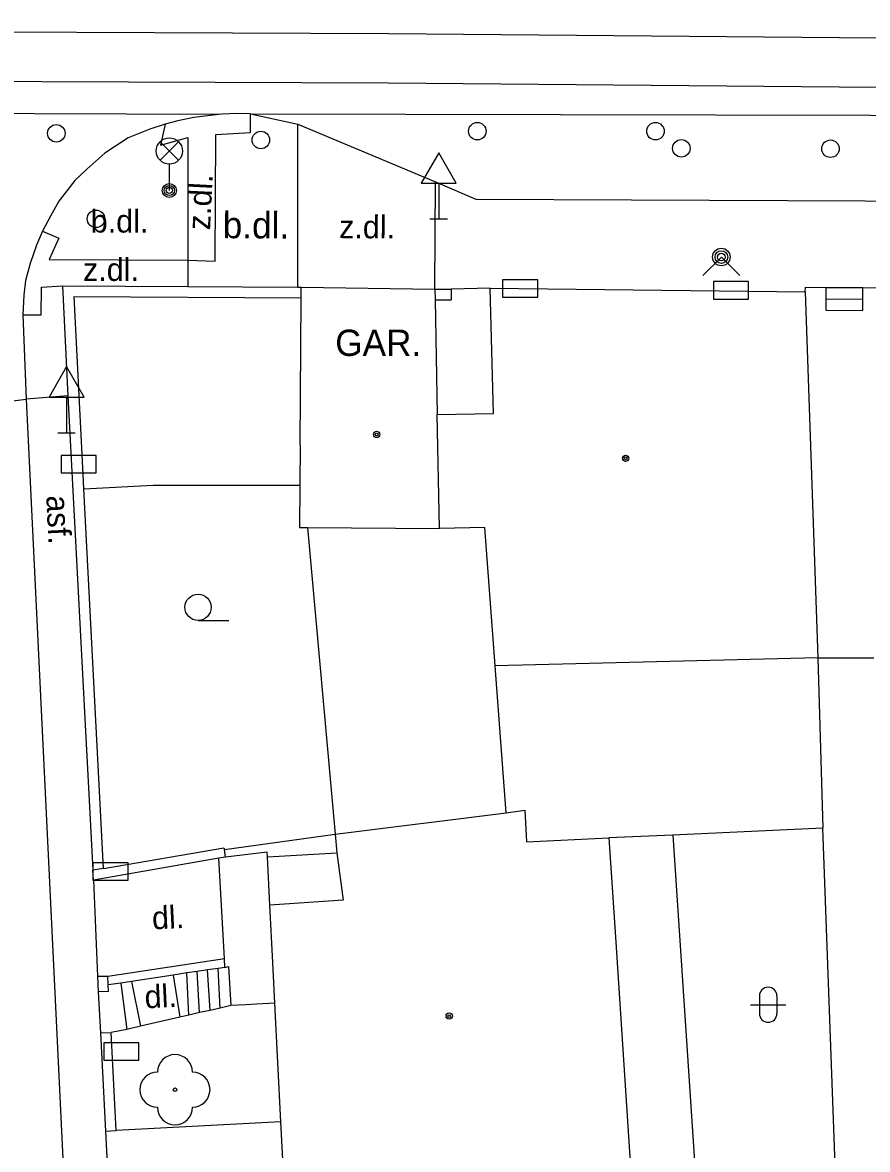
# Model space of a CAD drawing. Extents: x -596229 to -595156, y -1161237 to -1159376.
# Drawn here: x -595217.79 to -595193.69, y -1161064.1 to -1161031.96 of the extents above; entities that cross this region are included whole.
import ezdxf

# ---------------------------------------------------------------- set-up
doc = ezdxf.new("R2010")
doc.units = 0
for name, color, linetype in [('DOP - kresba z DSPS bez souradnic', 7, 'Continuous'), ('DOP - rozhrani ploch obecne', 7, 'Continuous'), ('Level 22', 7, 'Continuous'), ('Level 24', 7, 'Continuous'), ('Level 28', 7, 'Continuous'), ('Level 31', 7, 'Continuous'), ('Level 33', 7, 'Continuous'), ('Level 34', 7, 'Continuous'), ('Level 36', 7, 'Continuous'), ('Level 39', 7, 'Continuous'), ('Specificka linie pasportu komunikaci', 7, 'Continuous'), ('TM - budovy zdene_ betonove - NP', 7, 'Continuous'), ('TM - budovy zdene_ betonove - VP', 7, 'Continuous'), ('TM - komunikace - VP', 7, 'Continuous'), ('TM - letecke snimky - pomocna linie', 7, 'Continuous'), ('TM - MHD - osa koleji', 7, 'Continuous'), ('TM - plot drateny_ kovovy - VP', 7, 'Continuous'), ('TM - plot dreveny - VP', 7, 'Continuous'), ('TM - podezdivka plotu - VP', 7, 'Continuous'), ('TM - popis objektu', 7, 'Continuous'), ('TM - popis povrchu', 7, 'Continuous'), ('TM - rozhrani mezi zpev. plochami mezi sebou - VP', 7, 'Continuous'), ('TM - rozhrani ploch obecne - VN', 7, 'Continuous'), ('TM - rozhrani ploch obecne - VP', 7, 'Continuous'), ('TM - schody - NP', 7, 'Continuous'), ('TM - schody - VP', 7, 'Continuous'), ('TM - vjezd na pozemek', 7, 'Continuous'), ('TM - zed operna - VP', 7, 'Continuous')]:
    doc.layers.add(name, color=color, linetype=linetype)

msp = doc.modelspace()

# ---------------------------------------------------------------- linework, layer by layer
at = {"layer": 'DOP - kresba z DSPS bez souradnic'}
msp.add_lwpolyline([(-595199.24, -1161055.14), (-595198.56, -1161065.45)], dxfattribs=at)
at = {"layer": 'DOP - rozhrani ploch obecne'}
for points in [[(-595195.11, -1161050.08), (-595194.97, -1161054.94)], [(-595204, -1161054.5), (-595204.31, -1161050.31)], [(-595194.97, -1161054.94), (-595199.24, -1161055.14)], [(-595194.6, -1161065.07), (-595194.97, -1161054.94)], [(-595199.24, -1161055.14), (-595201.07, -1161055.22)]]:
    msp.add_lwpolyline(points, dxfattribs=at)
at = {"layer": 'Level 22'}
msp.add_circle((-595213.44, -1161062.4), 0.05, dxfattribs=at)
for centre, start, end in [((-595213.44, -1161061.9), 0, 180), ((-595213.94, -1161062.4), 90, 270), ((-595212.94, -1161062.4), 270, 90), ((-595213.44, -1161062.9), 180, 0)]:
    msp.add_arc(centre, 0.5, start, end, dxfattribs=at)
at = {"layer": 'Level 24'}
for points in [[(-595204.097, -1161039.798), (-595203.097, -1161039.798), (-595203.097, -1161039.298), (-595204.097, -1161039.298)], [(-595198.088, -1161039.849), (-595197.088, -1161039.849), (-595197.088, -1161039.349), (-595198.088, -1161039.349)], [(-595216.687, -1161044.808), (-595215.687, -1161044.808), (-595215.687, -1161044.308), (-595216.687, -1161044.308)], [(-595215.777, -1161056.428), (-595214.777, -1161056.428), (-595214.777, -1161055.928), (-595215.777, -1161055.928)], [(-595215.468, -1161061.559), (-595214.468, -1161061.559), (-595214.468, -1161061.059), (-595215.468, -1161061.059)]]:
    msp.add_lwpolyline(points, close=True, dxfattribs=at)
at = {"layer": 'Level 28'}
for centre in [(-595216.82, -1161035.12), (-595204.82, -1161035.06), (-595199.74, -1161035.06), (-595210.99, -1161035.31), (-595199, -1161035.55), (-595194.75, -1161035.56)]:
    msp.add_circle(centre, 0.25, dxfattribs=at)
at = {"layer": 'Level 31'}
msp.add_lwpolyline([(-595198.39, -1161039.18), (-595197.86, -1161038.65), (-595197.33, -1161039.18)], dxfattribs=at)
for centre, radius in [((-595215.69, -1161037.56), 0.25), ((-595197.86, -1161038.65), 0.25), ((-595197.86, -1161038.65), 0.18), ((-595197.86, -1161038.65), 0.11)]:
    msp.add_circle(centre, radius, dxfattribs=at)
at = {"layer": 'Level 33'}
for p, q in [((-595213.865, -1161035.89), (-595213.335, -1161035.36)), ((-595213.865, -1161035.36), (-595213.335, -1161035.89)), ((-595213.6, -1161036), (-595213.6, -1161036.75))]:
    msp.add_line(p, q, dxfattribs=at)
for centre, radius in [((-595213.6, -1161035.625), 0.375), ((-595213.6, -1161036.75), 0.2), ((-595213.6, -1161036.75), 0.145), ((-595213.6, -1161036.75), 0.0876)]:
    msp.add_circle(centre, radius, dxfattribs=at)
at = {"layer": 'Level 34'}
for p, q in [((-595205.92, -1161036.542), (-595205.92, -1161037.56)), ((-595206.17, -1161037.56), (-595205.67, -1161037.56)), ((-595216.53, -1161042.642), (-595216.53, -1161043.66)), ((-595216.78, -1161043.66), (-595216.28, -1161043.66))]:
    msp.add_line(p, q, dxfattribs=at)
for points in [[(-595206.42, -1161036.542), (-595205.42, -1161036.542), (-595205.92, -1161035.676)], [(-595217.03, -1161042.642), (-595216.03, -1161042.642), (-595216.53, -1161041.776)]]:
    msp.add_lwpolyline(points, close=True, dxfattribs=at)
at = {"layer": 'Level 36'}
for p, q in [((-595212.78, -1161049.015), (-595211.905, -1161049.015)), ((-595196.776, -1161059.726), (-595196.776, -1161060.226)), ((-595196.276, -1161059.726), (-595196.276, -1161060.226)), ((-595197.026, -1161059.976), (-595196.026, -1161059.976))]:
    msp.add_line(p, q, dxfattribs=at)
msp.add_circle((-595212.78, -1161048.64), 0.375, dxfattribs=at)
for centre, start, end in [((-595196.526, -1161059.726), 0, 180), ((-595196.526, -1161060.226), 180, 0)]:
    msp.add_arc(centre, 0.25, start, end, dxfattribs=at)
at = {"layer": 'Level 39'}
for centre, radius in [((-595207.69, -1161043.71), 0.09), ((-595207.69, -1161043.71), 0.0398), ((-595200.59, -1161044.39), 0.09), ((-595200.59, -1161044.39), 0.0398), ((-595205.62, -1161060.3), 0.09), ((-595205.62, -1161060.3), 0.0398)]:
    msp.add_circle(centre, radius, dxfattribs=at)
at = {"layer": 'Specificka linie pasportu komunikaci'}
for points in [[(-595332.84, -1161033.05), (-595330.83, -1161033.09), (-595324.98, -1161033.2), (-595287.02, -1161033.37), (-595261.67, -1161033.47), (-595207.36, -1161033.68), (-595176.29, -1161033.96), (-595166.09, -1161034.45), (-595158.23, -1161034.574)], [(-595212.19, -1161034.58), (-595227.97, -1161034.53)], [(-595222.79, -1161043.34), (-595217.68, -1161042.7)], [(-595216.04, -1161045.26), (-595214.06, -1161045.16), (-595209.88, -1161045.16)], [(-595209.66, -1161046.36), (-595208.87, -1161055.11)], [(-595208.87, -1161055.11), (-595208.82, -1161055.64)], [(-595210.8, -1161055.76), (-595208.82, -1161055.64)], [(-595208.82, -1161055.64), (-595208.64, -1161056.99), (-595210.73, -1161057.14)]]:
    msp.add_lwpolyline(points, dxfattribs=at)
at = {"layer": 'TM - budovy zdene_ betonove - NP'}
for points in [[(-595194.88, -1161039.52), (-595194.88, -1161039.84)], [(-595193.83, -1161039.85), (-595193.83, -1161039.52)], [(-595194.88, -1161039.84), (-595194.88, -1161040.16)], [(-595193.83, -1161040.17), (-595193.83, -1161039.85)], [(-595194.88, -1161040.16), (-595193.83, -1161040.17)]]:
    msp.add_lwpolyline(points, dxfattribs=at)
at = {"layer": 'TM - budovy zdene_ betonove - VP'}
for points in [[(-595209.84, -1161039.81), (-595209.84, -1161039.51)], [(-595209.84, -1161039.51), (-595206.03, -1161039.57)], [(-595195.47, -1161039.64), (-595195.46, -1161039.51)], [(-595195.46, -1161039.51), (-595194.88, -1161039.52)], [(-595194.88, -1161039.52), (-595193.83, -1161039.52)], [(-595193.83, -1161039.52), (-595189.3, -1161039.55)], [(-595209.87, -1161044.01), (-595209.84, -1161039.81)], [(-595206.03, -1161039.57), (-595206.02, -1161039.87)], [(-595204.36, -1161043.11), (-595204.45, -1161039.54)], [(-595204.45, -1161039.54), (-595195.47, -1161039.64)], [(-595195.47, -1161039.64), (-595195.11, -1161050.08)], [(-595206.02, -1161039.87), (-595205.96, -1161043.14)], [(-595205.96, -1161043.14), (-595204.36, -1161043.11)], [(-595205.9, -1161046.39), (-595205.96, -1161043.14)], [(-595209.87, -1161044.01), (-595209.88, -1161045.16)], [(-595209.88, -1161045.16), (-595209.89, -1161046.36)], [(-595209.89, -1161046.36), (-595209.66, -1161046.36)], [(-595209.66, -1161046.36), (-595205.9, -1161046.39)], [(-595204.6, -1161046.36), (-595205.9, -1161046.39)], [(-595204.31, -1161050.31), (-595204.6, -1161046.36)], [(-595195.11, -1161050.08), (-595204.31, -1161050.31)], [(-595208.87, -1161055.11), (-595204, -1161054.5)], [(-595204, -1161054.5), (-595203.46, -1161054.43)], [(-595203.46, -1161054.43), (-595203.42, -1161055.33)], [(-595212.03, -1161055.55), (-595208.87, -1161055.11)], [(-595203.42, -1161055.33), (-595201.07, -1161055.22)], [(-595201.07, -1161055.22), (-595200.88, -1161058.05)], [(-595212, -1161055.77), (-595212.03, -1161055.55)], [(-595210.81, -1161055.62), (-595212, -1161055.77)], [(-595210.8, -1161055.76), (-595210.81, -1161055.62)], [(-595210.73, -1161057.14), (-595210.8, -1161055.76)], [(-595210.65, -1161058.77), (-595210.73, -1161057.14)], [(-595200.88, -1161058.05), (-595200.38, -1161065.63)], [(-595210.59, -1161059.93), (-595210.65, -1161058.77)], [(-595210.42, -1161063.32), (-595210.59, -1161059.93)], [(-595210.25, -1161066.58), (-595210.42, -1161063.32)]]:
    msp.add_lwpolyline(points, dxfattribs=at)
at = {"layer": 'TM - komunikace - VP'}
for points in [[(-595212.19, -1161034.58), (-595212.9, -1161034.67), (-595213.36, -1161034.76), (-595213.72, -1161034.86)], [(-595211.29, -1161034.56), (-595211.68, -1161034.55), (-595212.09, -1161034.57), (-595212.19, -1161034.58)], [(-595211.29, -1161034.56), (-595209.94, -1161034.86)], [(-595213.72, -1161034.86), (-595214.16, -1161035), (-595214.77, -1161035.25), (-595215.44, -1161035.69), (-595215.95, -1161036.14), (-595216.29, -1161036.47), (-595216.75, -1161037.06), (-595216.99, -1161037.48), (-595217.22, -1161037.91)], [(-595209.94, -1161034.86), (-595206.01, -1161036.5)], [(-595206.01, -1161036.5), (-595204.86, -1161037)], [(-595204.86, -1161037), (-595171.55, -1161037.14)], [(-595217.22, -1161037.91), (-595217.39, -1161038.31), (-595217.57, -1161038.83), (-595217.7, -1161039.32), (-595217.75, -1161039.74), (-595217.78, -1161040.3)], [(-595217.78, -1161040.3), (-595217.68, -1161042.7)], [(-595217.68, -1161042.7), (-595210.85, -1161184.31)]]:
    msp.add_lwpolyline(points, dxfattribs=at)
at = {"layer": 'TM - letecke snimky - pomocna linie'}
msp.add_lwpolyline([(-595195.11, -1161050.08), (-595193.51, -1161050.08)], dxfattribs=at)
at = {"layer": 'TM - MHD - osa koleji'}
for points in [[(-595287.01, -1161031.96), (-595273.36, -1161032.02), (-595258.8, -1161032.07), (-595242.33, -1161032.14), (-595225.14, -1161032.2), (-595207.35, -1161032.27)], [(-595207.35, -1161032.27), (-595176.28, -1161032.55)]]:
    msp.add_lwpolyline(points, dxfattribs=at)
at = {"layer": 'TM - plot drateny_ kovovy - VP'}
for points in [[(-595216.31, -1161039.77), (-595209.84, -1161039.81)], [(-595206.02, -1161039.87), (-595205.56, -1161039.87)]]:
    msp.add_lwpolyline(points, dxfattribs=at)
at = {"layer": 'TM - plot dreveny - VP'}
for points in [[(-595216.06, -1161044.85), (-595216.31, -1161039.77)], [(-595216.04, -1161045.26), (-595216.06, -1161044.85)], [(-595215.48, -1161056.09), (-595216.04, -1161045.26)], [(-595215.48, -1161056.09), (-595212.05, -1161055.5), (-595212.03, -1161055.55)], [(-595215.48, -1161056.09), (-595215.78, -1161056.14)], [(-595215.34, -1161059.41), (-595215.35, -1161059.16)], [(-595215.33, -1161059.6), (-595215.34, -1161059.41)], [(-595215.12, -1161063.56), (-595215.26, -1161060.77)]]:
    msp.add_lwpolyline(points, dxfattribs=at)
at = {"layer": 'TM - podezdivka plotu - VP'}
for points in [[(-595216.65, -1161039.47), (-595213.07, -1161039.49)], [(-595216.65, -1161039.47), (-595216.49, -1161042.61)], [(-595213.07, -1161039.49), (-595209.94, -1161039.51)], [(-595209.94, -1161039.51), (-595209.84, -1161039.51)], [(-595206.03, -1161039.57), (-595205.56, -1161039.57)], [(-595205.56, -1161039.57), (-595205.56, -1161039.87)], [(-595216.49, -1161042.61), (-595215.78, -1161056.14)], [(-595212.19, -1161055.8), (-595215.76, -1161056.42)], [(-595212, -1161055.77), (-595212.19, -1161055.8)], [(-595215.76, -1161056.42), (-595215.78, -1161056.14)], [(-595215.35, -1161059.16), (-595212.03, -1161058.66)], [(-595212.02, -1161058.91), (-595212.03, -1161058.66)], [(-595215.65, -1161059.16), (-595215.35, -1161059.16)], [(-595215.65, -1161059.16), (-595215.63, -1161059.61)], [(-595215.33, -1161059.6), (-595215.63, -1161059.61)], [(-595215.56, -1161060.78), (-595215.26, -1161060.77)], [(-595215.56, -1161060.78), (-595215.42, -1161063.58)], [(-595215.42, -1161063.58), (-595215.12, -1161063.56)]]:
    msp.add_lwpolyline(points, dxfattribs=at)
at = {"layer": 'TM - rozhrani mezi zpev. plochami mezi sebou - VP'}
for points in [[(-595213.07, -1161038.74), (-595212.29, -1161038.77), (-595212.27, -1161035.15), (-595211.29, -1161035.1), (-595211.29, -1161034.56)], [(-595211.29, -1161034.56), (-595158.23, -1161034.674)], [(-595213.72, -1161034.86), (-595213.85, -1161035.46), (-595213.07, -1161035.24), (-595213.07, -1161038.74)], [(-595209.94, -1161039.51), (-595209.94, -1161034.86)], [(-595206.03, -1161039.57), (-595206.01, -1161036.5)], [(-595217.22, -1161037.91), (-595216.75, -1161038.11), (-595217.03, -1161038.72), (-595213.07, -1161038.74)], [(-595213.07, -1161038.74), (-595213.07, -1161039.49)], [(-595217.78, -1161040.3), (-595217.25, -1161040.3), (-595217.24, -1161039.51), (-595216.65, -1161039.47)], [(-595216.49, -1161042.61), (-595217.68, -1161042.7)]]:
    msp.add_lwpolyline(points, dxfattribs=at)
at = {"layer": 'TM - rozhrani ploch obecne - VN'}
msp.add_lwpolyline([(-595210.59, -1161059.93), (-595211.11, -1161059.96), (-595211.41, -1161059.98), (-595211.85, -1161060)], dxfattribs=at)
at = {"layer": 'TM - rozhrani ploch obecne - VP'}
for points in [[(-595212.03, -1161058.66), (-595212.19, -1161055.8)], [(-595213.49, -1161059.13), (-595213.3, -1161060.33)], [(-595212.02, -1161058.91), (-595211.91, -1161058.89), (-595211.85, -1161060)], [(-595214.98, -1161059.36), (-595214.81, -1161060.68)], [(-595214.68, -1161059.31), (-595214.42, -1161060.59)], [(-595211.85, -1161060), (-595212.15, -1161060.07), (-595212.44, -1161060.14), (-595212.74, -1161060.2), (-595213.04, -1161060.27), (-595213.3, -1161060.33)], [(-595213.3, -1161060.33), (-595214.42, -1161060.59)], [(-595214.81, -1161060.68), (-595215.26, -1161060.77)], [(-595214.42, -1161060.59), (-595214.81, -1161060.68)], [(-595210.42, -1161063.32), (-595215.12, -1161063.56)]]:
    msp.add_lwpolyline(points, dxfattribs=at)
at = {"layer": 'TM - schody - NP'}
msp.add_lwpolyline([(-595194.88, -1161039.84), (-595193.83, -1161039.85)], dxfattribs=at)
at = {"layer": 'TM - schody - VP'}
for points in [[(-595213.04, -1161060.27), (-595213.1, -1161059.07)], [(-595212.74, -1161060.2), (-595212.81, -1161059.03)], [(-595212.44, -1161060.14), (-595212.51, -1161058.98)], [(-595212.15, -1161060.07), (-595212.21, -1161058.94)]]:
    msp.add_lwpolyline(points, dxfattribs=at)
at = {"layer": 'TM - vjezd na pozemek'}
for points in [[(-595204.45, -1161039.54), (-595205.56, -1161039.57)], [(-595215.76, -1161056.42), (-595215.65, -1161059.16)], [(-595215.63, -1161059.61), (-595215.56, -1161060.78)], [(-595215.42, -1161063.58), (-595215.27, -1161066.58)]]:
    msp.add_lwpolyline(points, dxfattribs=at)
at = {"layer": 'TM - zed operna - VP'}
for points in [[(-595213.49, -1161059.13), (-595214.68, -1161059.31)], [(-595212.02, -1161058.91), (-595212.21, -1161058.94), (-595212.51, -1161058.98), (-595212.81, -1161059.03), (-595213.1, -1161059.07), (-595213.49, -1161059.13)], [(-595214.98, -1161059.36), (-595215.34, -1161059.41)], [(-595214.68, -1161059.31), (-595214.98, -1161059.36)]]:
    msp.add_lwpolyline(points, dxfattribs=at)

# ---------------------------------------------------------------- texts
at = {"layer": 'TM - popis objektu'}
msp.add_text('GAR.', height=0.75, dxfattribs=at).set_placement((-595208.87, -1161041.47))
at = {"layer": 'TM - popis povrchu'}
for s, height, rotation, p in [('z.dl.', 0.65, 87.16, (-595212.44, -1161037.89)), ('b.dl.', 0.75, 359.6339, (-595212.08, -1161038.11)), ('z.dl.', 0.65, 359.6339, (-595208.76, -1161038.11)), ('asf.', 0.65, 272.7473, (-595217.11, -1161045.46)), ('dl.', 0.65, 2.7473, (-595214.08, -1161057.83)), ('dl.', 0.65, 2.7473, (-595214.29, -1161060.08))]:
    msp.add_text(s, height=height, rotation=rotation, dxfattribs=at).set_placement(p)
for s, p in [('b.dl.', (-595215.84, -1161037.95)), ('z.dl.', (-595216.06, -1161039.33))]:
    msp.add_text(s, height=0.65, dxfattribs=at).set_placement(p)

doc.saveas('drawing.dxf')
